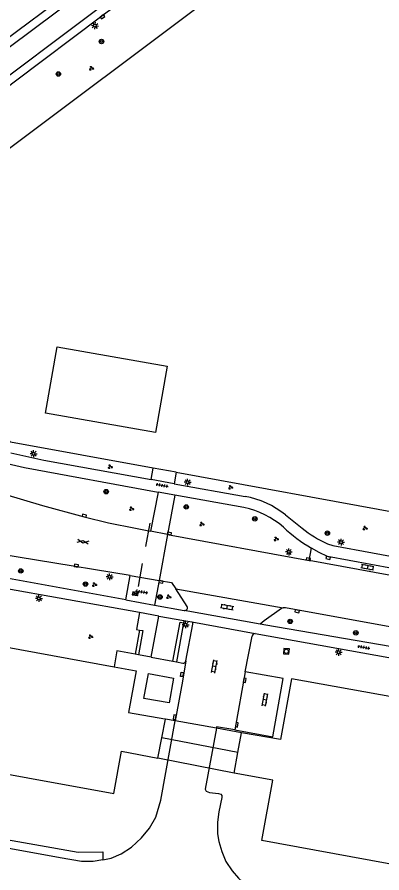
# Model space of a CAD drawing. Extents: x 130998 to 133001, y 398999 to 403002.
# Drawn here: x 131530.2 to 131596.1, y 399660.3 to 399814.9 of the extents above; entities that cross this region are included whole.
import ezdxf

# ---------------------------------------------------------------- set-up
doc = ezdxf.new("R2010")
doc.units = 0
for name, color, linetype in [('gg-afsc-hekwerk', 7, 'Continuous'), ('gg-bbg-hoofdgebouw', 7, 'Continuous'), ('gg-bbg-luifel en loopbrug', 7, 'Continuous'), ('gg-knt-verharding', 7, 'Continuous'), ('gg-knt-verharding nz', 7, 'Continuous'), ('gt-grn-groengrens', 7, 'Continuous'), ('gt-grn-weggrens', 7, 'Continuous'), ('gt-knt-lijn portaal', 7, 'Continuous'), ('gt-symb-boom', 7, 'Continuous'), ('gt-symb-gesloten verharding', 7, 'Continuous'), ('gt-symb-groenvak', 7, 'Continuous'), ('gt-symb-klinker verharding', 7, 'Continuous'), ('gt-symb-kolk', 7, 'Continuous'), ('gt-symb-kolk center center', 7, 'Continuous'), ('gt-symb-lichtmast', 7, 'Continuous'), ('gt-symb-rioolschacht', 7, 'Continuous'), ('gt-symb-tegel verharding', 7, 'Continuous'), ('gt-symb-verkeersregelinstallatiekast', 7, 'Continuous'), ('gx-grn-maaiveld', 7, 'Continuous')]:
    doc.layers.add(name, color=color, linetype=linetype)

# ---------------------------------------------------------------- blocks, each defined once
blk = doc.blocks.new('gt0-LMAST')
at = {"layer": 'gt-symb-lichtmast'}
for p, q in [((-0.18, 0.17), (-0.45, 0.44)), ((-0.01, 0.25), (-0.01, 0.62)), ((0.17, 0.17), (0.44, 0.44)), ((-0.26, 0), (-0.63, 0)), ((-0.18, -0.18), (-0.45, -0.45)), ((-0.01, -0.25), (-0.01, -0.63)), ((0.44, -0.45), (0.17, -0.18)), ((0.24, 0), (0.62, 0))]:
    blk.add_line(p, q, dxfattribs=at)
blk.add_circle((-0.01, 0), 0.25, dxfattribs=at)
blk = doc.blocks.new('gt0-RS')
at = {"layer": 'gt-symb-rioolschacht'}
blk.add_lwpolyline([(-0.5, -0.5), (0.5, -0.5), (0.5, 0.5), (-0.5, 0.5)], close=True, dxfattribs=at)
blk.add_circle((0, 0), 0.375, dxfattribs=at)
blk = doc.blocks.new('gt0-TEG1')
at = {"layer": 'gt-symb-tegel verharding'}
for p, q in [((-1.12, 0), (1.12, 0)), ((-0.9, -0.25), (-0.9, 0.25)), ((-0.45, -0.25), (-0.45, 0.25)), ((0, -0.25), (0, 0.25)), ((0.45, -0.25), (0.45, 0.25)), ((0.9, -0.25), (0.9, 0.25))]:
    blk.add_line(p, q, dxfattribs=at)
blk = doc.blocks.new('gt0-BOOM')
at = {"layer": 'gt-symb-boom'}
for radius in [0.4, 0.2]:
    blk.add_circle((0, 0), radius, dxfattribs=at)
blk = doc.blocks.new('gt0-GRVAK')
at = {"layer": 'gt-symb-groenvak'}
for p, q in [((-0.11, 0.19), (-0.23, 0.24)), ((-0.18, 0.15), (0.09, 0.15)), ((-0.09, 0.21), (-0.16, 0.32)), ((-0.05, 0.21), (-0.05, 0.39)), ((0, 0.21), (0.06, 0.32)), ((0.01, 0.19), (0.13, 0.24)), ((0.26, -0.05), (0.2, 0.06)), ((0.3, -0.05), (0.3, 0.13)), ((0.35, -0.05), (0.41, 0.06)), ((-0.24, -0.23), (-0.36, -0.18)), ((-0.32, -0.26), (-0.05, -0.26)), ((-0.23, -0.21), (-0.29, -0.09)), ((-0.18, -0.2), (-0.18, -0.02)), ((-0.14, -0.21), (-0.07, -0.09)), ((-0.12, -0.23), (0, -0.18)), ((0.24, -0.07), (0.12, -0.02)), ((0.17, -0.11), (0.44, -0.11)), ((0.37, -0.07), (0.49, -0.02))]:
    blk.add_line(p, q, dxfattribs=at)
blk = doc.blocks.new('gt0-KOLK')
at = {"layer": 'gt-symb-kolk'}
blk.add_lwpolyline([(0, 0), (0.37, 0), (0.37, 0.4), (-0.38, 0.4), (-0.38, 0), (0, 0)], dxfattribs=at)
blk = doc.blocks.new('gt0-KL1')
at = {"layer": 'gt-symb-klinker verharding'}
for p, q in [((-1.15, 0.3), (1.15, 0.3)), ((-1, -0.3), (-1, 0.3)), ((-0.5, 0.3), (-0.5, 0.45)), ((0, -0.3), (0, 0.3)), ((0.5, 0.3), (0.5, 0.45)), ((1, -0.3), (1, 0.3)), ((-1.15, -0.3), (1.15, -0.3)), ((-0.5, -0.45), (-0.5, -0.3)), ((0.5, -0.45), (0.5, -0.3))]:
    blk.add_line(p, q, dxfattribs=at)
blk = doc.blocks.new('gt0-KOLKCC')
at = {"layer": 'gt-symb-kolk center center'}
blk.add_lwpolyline([(-0.38, 0.2), (0.38, 0.2), (0.38, -0.2), (-0.38, -0.2)], close=True, dxfattribs=at)
blk = doc.blocks.new('gt0-GESVH1')
at = {"layer": 'gt-symb-gesloten verharding'}
for p, q in [((-0.99, -0.26), (0.01, 0.24)), ((0.01, -0.26), (-0.99, 0.24)), ((0.01, 0.24), (1.01, -0.26)), ((1.01, 0.24), (0.01, -0.26))]:
    blk.add_line(p, q, dxfattribs=at)
blk = doc.blocks.new('gt0-VRIKST')
at = {"layer": 'gt-symb-verkeersregelinstallatiekast'}
for p, q in [((-0.5, -0.25), (0.5, 0.25)), ((-0.5, 0.25), (0.5, -0.25))]:
    blk.add_line(p, q, dxfattribs=at)
blk.add_lwpolyline([(0.5, 0.25), (-0.5, 0.25), (-0.5, -0.25), (0.5, -0.25)], close=True, dxfattribs=at)

msp = doc.modelspace()

# ---------------------------------------------------------------- linework, layer by layer
at = {"layer": 'gg-afsc-hekwerk'}
for p, q in [((131503.5, 399772.23), (131648.01, 399880.63)), ((131558.93, 399732.68), (131554.77, 399733.43)), ((131558.93, 399732.68), (131602.96, 399724.64)), ((131558.74, 399687.8), (131557.01, 399688.11)), ((131566.2, 399686.47), (131558.74, 399687.8)), ((131570.76, 399685.65), (131566.2, 399686.47))]:
    msp.add_line(p, q, dxfattribs=at)
msp.add_lwpolyline([(131554.77, 399733.43), (131529.01, 399738.14), (131503.5, 399772.23)], dxfattribs=at)
at = {"layer": 'gg-bbg-hoofdgebouw'}
for p, q in [((131556.35, 399684.7), (131557.01, 399688.11)), ((131556.87, 399688.14), (131557.01, 399688.11)), ((131570.1, 399682.07), (131570.76, 399685.65)), ((131555.64, 399681.05), (131556.35, 399684.7)), ((131569.41, 399678.33), (131570.1, 399682.07))]:
    msp.add_line(p, q, dxfattribs=at)
for points in [[(131472.85, 399714.5), (131472.83, 399714.38), (131466.05, 399715.64), (131460.11, 399683.4), (131467.96, 399681.95), (131469.27, 399688.95), (131547.68, 399674.67), (131549.08, 399682.32), (131555.64, 399681.05)], [(131480.76, 399713.09), (131480.81, 399713.08), (131480.18, 399709.92), (131547.71, 399697.57)], [(131547.71, 399697.57), (131551.72, 399696.84), (131550.34, 399689.29), (131556.87, 399688.14)], [(131608.94, 399690.11), (131579.76, 399695.4), (131577.78, 399684.42), (131570.76, 399685.65)], [(131609.04, 399690.09), (131603.59, 399660.84), (131574.43, 399666.15), (131576.41, 399677.04), (131569.41, 399678.33)]]:
    msp.add_lwpolyline(points, dxfattribs=at)
at = {"layer": 'gg-bbg-luifel en loopbrug'}
for p, q in [((131570.1, 399682.07), (131556.35, 399684.7)), ((131569.41, 399678.33), (131555.64, 399681.05))]:
    msp.add_line(p, q, dxfattribs=at)
msp.add_lwpolyline([(131537.47, 399755.33), (131557.29, 399751.84), (131555.18, 399739.87), (131535.36, 399743.36), (131537.47, 399755.33)], dxfattribs=at)
at = {"layer": 'gg-knt-verharding'}
for p, q in [((131554.45, 399731.36), (131554.77, 399733.43)), ((131558.93, 399732.68), (131558.59, 399730.62)), ((131558.59, 399730.62), (131571.39, 399728.32)), ((131555.69, 399729.08), (131554.33, 399722.04)), ((131558.71, 399728.56), (131557.36, 399721.42)), ((131571.18, 399726.3), (131558.71, 399728.56)), ((131578.66, 399725.01), (131581.69, 399722.57)), ((131557.36, 399721.42), (131554.33, 399722.04)), ((131557.36, 399721.42), (131582.99, 399716.74)), ((131582.99, 399716.74), (131583.37, 399718.97)), ((131549.84, 399709.66), (131506.63, 399717.53)), ((131597.72, 399714.06), (131582.99, 399716.74)), ((131552.33, 399707.34), (131506.3, 399715.59)), ((131549.84, 399709.66), (131550.64, 399714.03)), ((131550.64, 399714.03), (131555.84, 399713.16)), ((131555.84, 399713.16), (131555.01, 399708.71)), ((131558.86, 399711.65), (131578.29, 399708.19)), ((131560.94, 399708.47), (131558.86, 399711.65)), ((131555.01, 399708.71), (131560.41, 399707.73)), ((131555.78, 399706.72), (131552.33, 399707.34)), ((131574.14, 399705.25), (131560.41, 399707.73)), ((131554.41, 399699.27), (131555.78, 399706.72)), ((131555.78, 399706.72), (131560.32, 399705.91)), ((131560.24, 399705.48), (131559, 399698.43)), ((131560.32, 399705.91), (131560.24, 399705.48)), ((131560.32, 399705.91), (131561.74, 399705.65)), ((131561.74, 399705.65), (131573.19, 399703.55)), ((131574.84, 399705.88), (131574.14, 399705.25)), ((131552.91, 399704.08), (131552.13, 399699.69)), ((131552.32, 399704.18), (131552.91, 399704.08)), ((131560.69, 399698.6), (131561.97, 399705.24)), ((131575.12, 399705.07), (131574.14, 399705.25)), ((131602.81, 399700.32), (131575.12, 399705.07)), ((131571.39, 399696.62), (131572.67, 399703.1)), ((131573.19, 399703.55), (131602.86, 399698.23)), ((131552.13, 399699.69), (131551.52, 399699.81)), ((131554.41, 399699.27), (131552.13, 399699.69)), ((131554.41, 399699.27), (131558.32, 399698.55)), ((131558.32, 399698.55), (131559, 399698.43)), ((131559, 399698.43), (131560.12, 399698.22)), ((131578.28, 399695.43), (131571.39, 399696.62)), ((131560.06, 399694.96), (131558.74, 399687.8)), ((131576.38, 399684.9), (131578.28, 399695.43)), ((131569.52, 399686.14), (131576.38, 399684.9))]:
    msp.add_line(p, q, dxfattribs=at)
for points in [[(131527.86, 399801.82), (131529.67, 399803.2), (131545.52, 399815.13), (131560.82, 399826.6), (131608.54, 399862.31), (131622.98, 399873.15), (131637.7, 399884.23), (131637.99, 399884.44)], [(131525.32, 399808.82), (131541.57, 399820.92), (131556.86, 399832.35), (131586.59, 399854.62), (131593.09, 399859.52)], [(131505.99, 399746.12), (131506.77, 399745.52), (131506.73, 399745.42), (131508.84, 399743.89), (131510.84, 399742.58), (131512.87, 399741.33), (131515.05, 399740.05), (131517.27, 399738.84), (131519.67, 399737.62), (131522.11, 399736.5), (131524.86, 399735.41), (131527.65, 399734.44), (131531.52, 399733.52), (131555.69, 399729.08)], [(131501.58, 399743.68), (131503.76, 399741.32), (131504.99, 399740.17), (131507.72, 399737.84), (131509.24, 399736.69), (131510.96, 399735.56), (131512.74, 399734.53), (131514.52, 399733.65), (131516.33, 399732.84), (131518.08, 399732.12), (131519.86, 399731.44), (131523.92, 399730.01), (131527.9, 399728.73), (131534.8, 399726.66), (131542.3, 399724.64), (131546.7, 399723.56), (131551.58, 399722.56), (131554.33, 399722.04)], [(131529.06, 399736.18), (131535.02, 399734.85), (131554.45, 399731.36)], [(131550.64, 399714.03), (131516.71, 399719.56), (131508.62, 399720.98)], [(131586.27, 399719.74), (131587.25, 399719.43), (131601.54, 399716.83)], [(131597.99, 399715.32), (131586.25, 399717.48), (131584.79, 399718.18), (131583.37, 399718.97)], [(131555.84, 399713.16), (131558.12, 399712.77), (131558.86, 399711.65)], [(131552.33, 399707.34), (131551.77, 399704.28), (131552.32, 399704.18)], [(131578.29, 399708.19), (131577.94, 399708.05), (131574.84, 399705.88)], [(131610.77, 399702.36), (131578.66, 399708.2), (131578.29, 399708.19)], [(131561.97, 399705.24), (131561.93, 399705.49), (131561.74, 399705.65)], [(131551.52, 399699.81), (131548.24, 399700.41), (131547.71, 399697.57)], [(131558.48, 399695.5), (131557.67, 399691.01), (131553.1, 399691.85), (131553.96, 399696.32), (131558.48, 399695.5)], [(131569.52, 399686.14), (131566.25, 399686.73), (131566.2, 399686.47)]]:
    msp.add_lwpolyline(points, dxfattribs=at)
for centre, radius, start, end in [((131568.38, 399712.06), 16.54, 51.5511, 79.4968), ((131567.71, 399710.29), 16.39, 49.6822, 77.7488), ((131598.02, 399743.68), 28.73, 226.6835, 239.3378), ((131597.6, 399743.22), 26.07, 232.3895, 244.2534), ((131560.49, 399708.23), 0.51, 261.4974, 27.9828), ((131573.18, 399703.04), 0.514, 88.8997, 172.8451), ((131560.21, 399698.7), 0.487, 259.0344, 348.4848)]:
    msp.add_arc(centre, radius, start, end, dxfattribs=at)
at = {"layer": 'gg-knt-verharding nz'}
for p, q in [((131558.59, 399730.62), (131554.45, 399731.36)), ((131560.69, 399698.6), (131560.06, 399694.96)), ((131571.39, 399696.62), (131569.52, 399686.14))]:
    msp.add_line(p, q, dxfattribs=at)
for points in [[(131728.21, 399953.93), (131711.9, 399941.71), (131569.53, 399835), (131526.64, 399802.78), (131520.55, 399798.02), (131516.1, 399794.25)], [(131514.11, 399798.95), (131524.18, 399806.1), (131559.42, 399832.43), (131629.64, 399885), (131698.05, 399936.3), (131697.03, 399937.43)]]:
    msp.add_lwpolyline(points, dxfattribs=at)
at = {"layer": 'gt-grn-groengrens'}
msp.add_line((131552.32, 399704.18), (131551.52, 399699.81), dxfattribs=at)
msp.add_lwpolyline([(131558.32, 399698.55), (131559.67, 399705.58), (131560.24, 399705.48)], dxfattribs=at)
at = {"layer": 'gt-grn-weggrens'}
for p, q in [((131558.71, 399728.56), (131555.69, 399729.08)), ((131557.36, 399721.42), (131555.84, 399713.16)), ((131549.84, 399709.66), (131555.01, 399708.71))]:
    msp.add_line(p, q, dxfattribs=at)
at = {"layer": 'gt-knt-lijn portaal'}
for p, q in [((131554.17, 399723.49), (131553.42, 399719.25)), ((131552.12, 399712.05), (131552.85, 399716.19))]:
    msp.add_line(p, q, dxfattribs=at)
at = {"layer": 'gx-grn-maaiveld'}
for points in [[(131545.71, 399662.66), (131547.17, 399663), (131549.03, 399663.77), (131550.85, 399664.98), (131552.7, 399666.66), (131554.13, 399668.42), (131555.28, 399670.41), (131556.17, 399673.47), (131558.74, 399687.8)], [(131566.2, 399686.47), (131564.15, 399675.42), (131564.38, 399675.07), (131564.95, 399674.85), (131566.6, 399674.66), (131567, 399674.56), (131567.18, 399674.32), (131567.17, 399673.95), (131566.67, 399671.32), (131566.43, 399669.49), (131566.43, 399667.38), (131566.65, 399666), (131567.16, 399664.16), (131567.93, 399662.37), (131569.05, 399660.71), (131570.19, 399659.38), (131571.66, 399658.05), (131573.2, 399657.05), (131575.44, 399656.09), (131582.49, 399654.84), (131583.78, 399655.26)], [(131396.06, 399675.45), (131403.92, 399680.71), (131408.85, 399683.05), (131413.05, 399684.52), (131417.96, 399685.24), (131421.34, 399685.09), (131426.4, 399684.4), (131437.02, 399682.46), (131541.21, 399664.07), (131545.69, 399664.14), (131545.71, 399662.66)], [(131545.71, 399662.66), (131543.94, 399662.39), (131541.83, 399662.35), (131537.99, 399663.06), (131509.78, 399668.13), (131465.29, 399676.17), (131465.22, 399675.99), (131436.77, 399681.15), (131424.6, 399683.33), (131422.74, 399683.58), (131420.91, 399683.69), (131417.83, 399683.7), (131415.97, 399683.48), (131414.08, 399683.12), (131412.34, 399682.69), (131410.35, 399682.04), (131408.68, 399681.37), (131406.82, 399680.46), (131403.39, 399678.55), (131402.07, 399677.7), (131398.36, 399675.2), (131397.39, 399674.46)]]:
    msp.add_lwpolyline(points, dxfattribs=at)

# ---------------------------------------------------------------- block references
at = {"layer": 'gt-symb-boom'}
for p in [(131545.45, 399810.49), (131537.66, 399804.63), (131546.29, 399729.18), (131560.76, 399726.43), (131573.15, 399724.27), (131586.26, 399721.69), (131530.87, 399714.86), (131542.56, 399712.49), (131556.01, 399710.16), (131579.53, 399705.75), (131591.39, 399703.68)]:
    msp.add_blockref('gt0-BOOM', p, dxfattribs=at)
at = {"layer": 'gt-symb-gesloten verharding', "rotation": -9.15139601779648}
msp.add_blockref('gt0-GESVH1', (131542.1, 399720.15), dxfattribs=at)
at = {"layer": 'gt-symb-groenvak'}
for p in [(131543.62, 399805.66), (131547.01, 399733.68), (131568.75, 399729.96), (131550.86, 399726.09), (131563.56, 399723.32), (131593.04, 399722.6), (131576.98, 399720.65), (131544.16, 399712.4), (131557.58, 399710.19), (131543.48, 399702.99)]:
    msp.add_blockref('gt0-GRVAK', p, dxfattribs=at)
at = {"layer": 'gt-symb-klinker verharding'}
for p, rotation in [((131593.48, 399715.51), 169.80279442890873), ((131568.14, 399708.34), -10.197205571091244), ((131565.84, 399697.61), 78.7574742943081), ((131574.98, 399691.6), 79.85920685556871)]:
    msp.add_blockref('gt0-KL1', p, dxfattribs=dict(at, rotation=rotation))
at = {"layer": 'gt-symb-kolk'}
for p, rotation in [((131545.52, 399815.13), -143.130102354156), ((131542.3, 399724.64), -14.244742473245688), ((131557.68, 399721.42), -10.602058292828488), ((131582.77, 399716.78), -10.4330247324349), ((131586.43, 399717.43), 166.4084395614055), ((131540.86, 399715.62), -9.556527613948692), ((131556.21, 399713.09), 170.1513776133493), ((131580.82, 399707.78), 169.63367739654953), ((131571.12, 399695.12), -99.20796905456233), ((131558.86, 399688.42), 79.57734546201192), ((131569.69, 399687.1), -100.01793447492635)]:
    msp.add_blockref('gt0-KOLK', p, dxfattribs=dict(at, rotation=rotation))
at = {"layer": 'gt-symb-kolk center center', "rotation": 83.68511557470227}
msp.add_blockref('gt0-KOLKCC', (131559.99, 399696.17), dxfattribs=at)
at = {"layer": 'gt-symb-lichtmast', "rotation": -143.04987226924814}
msp.add_blockref('gt0-LMAST', (131544.26, 399813.36), dxfattribs=at)
at = {"layer": 'gt-symb-lichtmast'}
for p in [(131533.18, 399736.03), (131561, 399730.91), (131588.73, 399720.06), (131579.29, 399718.31), (131546.91, 399713.81), (131534.15, 399709.91), (131560.65, 399705.15), (131588.3, 399700.17)]:
    msp.add_blockref('gt0-LMAST', p, dxfattribs=at)
at = {"layer": 'gt-symb-rioolschacht', "rotation": 175.29819168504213}
msp.add_blockref('gt0-RS', (131578.84, 399700.34), dxfattribs=at)
at = {"layer": 'gt-symb-tegel verharding'}
for p, rotation in [((131556.4, 399730.32), -10.197205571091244), ((131552.71, 399711.09), -10.197205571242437), ((131592.83, 399701.07), -10.140793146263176)]:
    msp.add_blockref('gt0-TEG1', p, dxfattribs=dict(at, rotation=rotation))
at = {"layer": 'gt-symb-verkeersregelinstallatiekast', "rotation": -9.934591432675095}
msp.add_blockref('gt0-VRIKST', (131551.54, 399710.73), dxfattribs=at)

doc.saveas('drawing.dxf')
